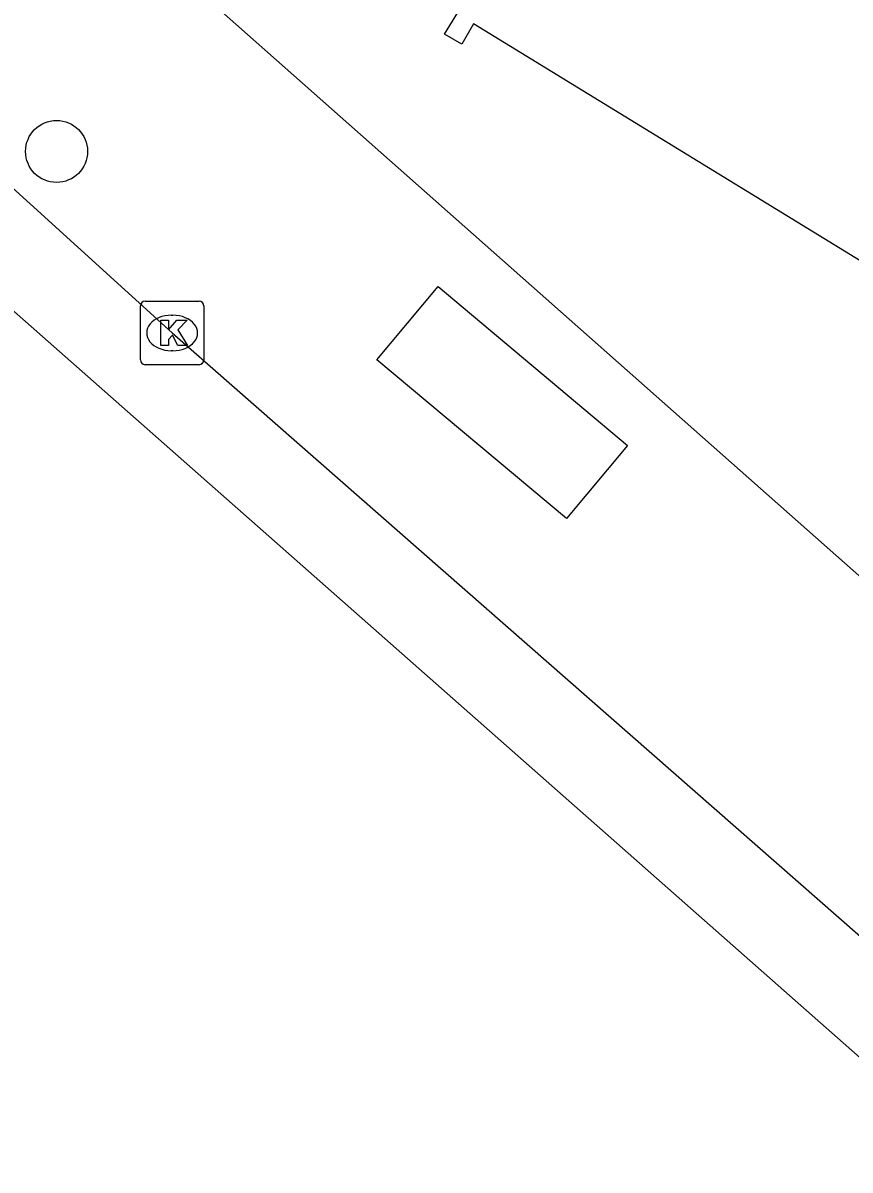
# Model space of a CAD drawing. Extents: x 162812 to 163818, y 381639 to 382470.
# Drawn here: x 163018.37 to 163031.42, y 381843.04 to 381861.13 of the extents above; entities that cross this region are included whole.
import ezdxf

# ---------------------------------------------------------------- set-up
doc = ezdxf.new("R2010")
doc.units = 0
for name, color, linetype in [('IMGEO_Boom', 7, 'Continuous'), ('IMGEO_Kolk', 7, 'Continuous'), ('IMGEO_Pand', 7, 'Continuous'), ('IMGEO_Rijbaan_lokaal_gesloten', 7, 'Continuous'), ('IMGEO_Voetpad_gesloten', 7, 'Continuous'), ('IMGEO_Voetpad_open', 7, 'Continuous')]:
    doc.layers.add(name, color=color, linetype=linetype)

msp = doc.modelspace()

# ---------------------------------------------------------------- linework, layer by layer
at = {"layer": 'IMGEO_Boom'}
msp.add_circle((163018.9, 381859.101), 0.489, dxfattribs=at)
at = {"layer": 'IMGEO_Kolk'}
for p, q in [((163020.297, 381856.738), (163021.149, 381856.738)), ((163020.222, 381855.812), (163020.222, 381856.664)), ((163021.223, 381856.664), (163021.223, 381855.812)), ((163020.71, 381856.518), (163020.735, 381856.518)), ((163020.733, 381855.958), (163020.708, 381855.958)), ((163021.149, 381855.738), (163020.297, 381855.738))]:
    msp.add_line(p, q, dxfattribs=at)
for points in [[(163020.297, 381856.738), (163021.149, 381856.738)], [(163020.222, 381855.812), (163020.222, 381856.664)], [(163021.223, 381856.664), (163021.223, 381855.812)], [(163020.543, 381856.438), (163020.666, 381856.438), (163020.666, 381856.287), (163020.796, 381856.438), (163020.96, 381856.438), (163020.814, 381856.287), (163020.967, 381856.038), (163020.815, 381856.038), (163020.73, 381856.202), (163020.666, 381856.135), (163020.666, 381856.038), (163020.543, 381856.038), (163020.543, 381856.438)], [(163021.149, 381855.738), (163020.297, 381855.738)]]:
    msp.add_lwpolyline(points, dxfattribs=at)
for centre, start, end in [((163020.299, 381856.662), 91.552, 178.448), ((163020.299, 381856.662), 91.552, 178.448), ((163021.147, 381856.662), 1.552, 88.448), ((163021.147, 381856.662), 1.552, 88.448), ((163020.299, 381855.814), 181.552, 268.448), ((163020.299, 381855.814), 181.552, 268.448), ((163021.147, 381855.814), 271.552, 358.448), ((163021.147, 381855.814), 271.552, 358.448)]:
    msp.add_arc(centre, 0.0765, start, end, dxfattribs=at)
for centre, major_axis, ratio, start_param, end_param in [((163020.709, 381856.238), (-0.387, 0.002), 0.722429, 4.712389, 7.853982), ((163020.734, 381856.238), (-0.39, 0.002), 0.717154, 1.570796, 4.712389)]:
    msp.add_ellipse(centre, major_axis=major_axis, ratio=ratio, start_param=start_param, end_param=end_param, dxfattribs=at)
at = {"layer": 'IMGEO_Pand'}
msp.add_lwpolyline([(163033.858, 381855.537), (163033.587, 381855.698), (163033.798, 381856.014), (163025.478, 381861.115), (163025.295, 381860.793), (163025.018, 381860.951), (163038.651, 381883.086)], dxfattribs=at)
at = {"layer": 'IMGEO_Rijbaan_lokaal_gesloten'}
for points in [[(163033.586, 381843.037), (162961.909, 381906.251)], [(163017.731, 381858.952), (163020.723, 381856.238), (163034.529, 381844.135)]]:
    msp.add_lwpolyline(points, dxfattribs=at)
at = {"layer": 'IMGEO_Voetpad_gesloten'}
msp.add_lwpolyline([(163024.92, 381856.969), (163027.906, 381854.461), (163026.944, 381853.31), (163023.952, 381855.812), (163024.92, 381856.969)], dxfattribs=at)
at = {"layer": 'IMGEO_Voetpad_open'}
msp.add_lwpolyline([(163031.785, 381852.208), (163019.349, 381863.218)], dxfattribs=at)

doc.saveas('drawing.dxf')
